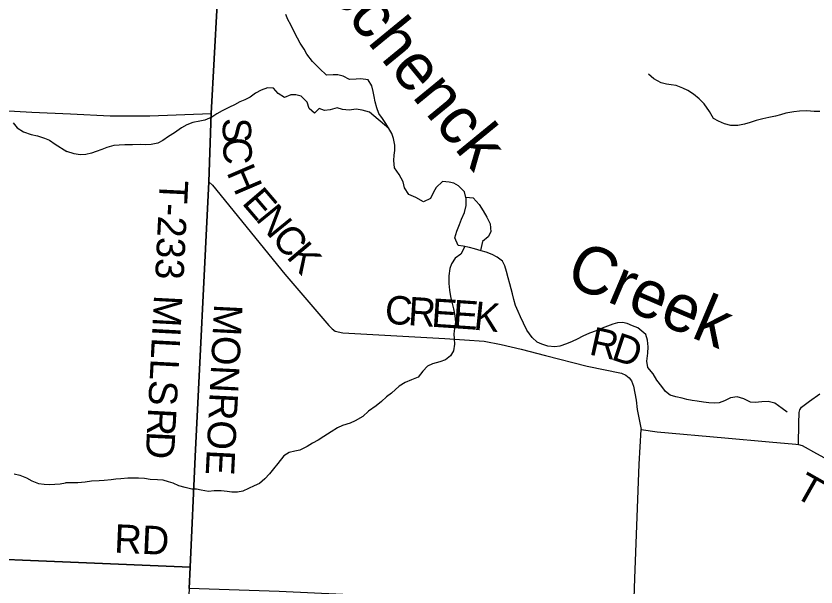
# Model space of a CAD drawing. Extents: x 1759416 to 2214760, y 252598 to 1116833.
# Drawn here: x 2002804 to 2011247, y 869846 to 875868 of the extents above; entities that cross this region are included whole.
import ezdxf

# ---------------------------------------------------------------- set-up
doc = ezdxf.new("R2010")
doc.units = 0
for name, color, linetype in [('GM_X_County_Road', 7, 'Continuous'), ('GM_X_County_Road_Text', 7, 'Continuous'), ('GM_X_Minor_River', 7, 'Continuous'), ('GM_X_Minor_River_Text', 7, 'Continuous'), ('GM_X_Township', 7, 'Continuous'), ('GM_X_Township_Road', 7, 'Continuous'), ('GM_X_Township_Road_Text', 7, 'Continuous')]:
    doc.layers.add(name, color=color, linetype=linetype)

msp = doc.modelspace()

# ---------------------------------------------------------------- linework, layer by layer
at = {"layer": 'GM_X_County_Road'}
for points in [[(2004604.6, 877920.9), (2004634.9, 877856.3), (2004837.9, 877415.8), (2004901, 877266.7), (2004971, 877072.8), (2004980.6, 877025.1), (2004981.6, 876961.9), (2004926.8, 875992.2), (2004864.9, 874839.9), (2004839.1, 874117.8)], [(2004839.1, 874117.8), (2004876.8, 874084.2), (2005640.6, 873146.3), (2006106.1, 872605.1), (2006141.9, 872566.9), (2006173.8, 872544.7), (2006251.8, 872526.3), (2007329.9, 872464.9), (2007743.9, 872436.8), (2007923.8, 872403.8), (2008133.7, 872354.7), (2008391.5, 872287.3), (2008833.1, 872175), (2009192.8, 872101.1), (2009238.8, 872080.8), (2009274.6, 872052.6), (2009300.5, 872018.4), (2009322.2, 871964.2), (2009347.5, 871815.9), (2009359, 871717.7), (2009400.8, 871508.3), (2009571.9, 871482.2), (2010283.9, 871418.6), (2010751.9, 871378.2), (2011033.8, 871350.8), (2011061.9, 871348.7), (2011066.9, 871569), (2011069.5, 871687.2), (2011075.7, 871713.2), (2011093.8, 871741.2), (2011180.2, 871806.8), (2011286.6, 871882.4)], [(2009323.1, 869633.6), (2009327, 869727.8), (2009333.5, 869936.5), (2009380, 871141.3), (2009400.8, 871508.3)]]:
    msp.add_lwpolyline(points, dxfattribs=at)
at = {"layer": 'GM_X_Minor_River'}
for points in [[(2006738.2, 874682.6), (2006706, 874734.6), (2006671.7, 874786.5), (2006633.5, 874838.5), (2006611.2, 874900.6), (2006594.9, 874962.7), (2006582.7, 875018.7), (2006574.5, 875072.8), (2006558.3, 875130.9), (2006520, 875194.9), (2006443.8, 875206.6), (2006393.8, 875200.4), (2006323.7, 875198.2), (2006255.4, 875232), (2006201.3, 875247.9), (2006151.2, 875245.7), (2006079.1, 875245.4), (2006006.8, 875313.3), (2005934.4, 875389.2), (2005874, 875465.2), (2005843.8, 875517.2), (2005803.5, 875581.2), (2005773.2, 875635.2), (2005740.9, 875701.2), (2005702.6, 875775.2), (2005674.3, 875831.2), (2005650.1, 875883.3)], [(2011287.9, 874860.5), (2011227.8, 874860.3), (2011149.6, 874866.1), (2011073.5, 874863.8), (2011013.5, 874857.6), (2010929.4, 874841.3), (2010873.4, 874825), (2010819.4, 874812.8), (2010749.4, 874796.6), (2010685.3, 874782.3), (2010617.3, 874764), (2010551.3, 874745.8), (2010493.3, 874727.5), (2010423.2, 874713.3), (2010347.1, 874713), (2010283, 874730.8), (2010216.8, 874758.7), (2010166.6, 874786.5), (2010122.2, 874860.5), (2010065.8, 874942.5), (2010013.6, 874994.4), (2009953.3, 875042.3), (2009895.1, 875080.2), (2009842.9, 875108.1), (2009772.7, 875133.9), (2009718.6, 875141.7), (2009668.5, 875147.6), (2009612.4, 875161.4), (2009536.1, 875205.2), (2009479.8, 875255.2)], [(2006738.2, 874682.6), (2006533.3, 874854.2), (2006457.1, 874876), (2006393, 874883.8), (2006318.9, 874873.5), (2006250.8, 874883.3), (2006194.6, 874899.1), (2006118.6, 874878.8), (2006058.6, 874870.6), (2006004.4, 874892.5), (2005952.5, 874842.2), (2005898.2, 874892.1), (2005876, 874960.2), (2005811.6, 875022.1), (2005755.5, 875037.9), (2005705.4, 875035.7), (2005637.4, 875007.4), (2005569.2, 875051.3), (2005520.9, 875105.2), (2005458.8, 875111), (2005392.8, 875086.8), (2005332.8, 875054.5), (2005274.9, 875010.2), (2005219, 874981.9), (2005165, 874961.7), (2005109, 874931.5), (2005057, 874907.2), (2004979.1, 874866.9), (2004923.1, 874836.6), (2004869.2, 874800.4), (2004795.2, 874768.1), (2004743.2, 874757.9), (2004669.1, 874745.6), (2004605.1, 874721.3), (2004549.2, 874687), (2004475.2, 874636.7), (2004413.3, 874596.4), (2004353.4, 874554.1), (2004299.4, 874525.9), (2004231.4, 874511.6), (2004175.3, 874509.4), (2004113.2, 874511.2), (2004033.1, 874508.9), (2003953, 874508.6), (2003890.9, 874506.4), (2003834.9, 874502.2), (2003762.8, 874481.9), (2003708.9, 874459.7), (2003648.9, 874437.4), (2003598.9, 874421.2), (2003540.8, 874407), (2003480.8, 874404.8), (2003418.6, 874414.6), (2003340.4, 874438.4)], [(2002774.5, 874740.2), (2002816.2, 874689.8), (2002882, 874645.3), (2002963.9, 874618.8), (2003031.9, 874604.3), (2003105.8, 874577.8), (2003157.7, 874557.4), (2003215.5, 874517), (2003340.4, 874438.4)], [(2010943.5, 871688.9), (2010891.3, 871728.8), (2010811, 871784.7), (2010742.8, 871802.5), (2010676.7, 871798.2), (2010606.7, 871792), (2010556.6, 871795.8), (2010486.3, 871829.6), (2010414.2, 871851.4), (2010346.1, 871841.2), (2010280.1, 871808.9), (2010226.1, 871788.7), (2010176.1, 871784.5), (2010116, 871786.3), (2010059.9, 871794.1), (2009993.8, 871805.9), (2009941.7, 871811.7), (2009883.5, 871823.6), (2009833.4, 871837.4), (2009769.3, 871851.2), (2009709.1, 871867), (2009656.9, 871907), (2009618.6, 871958.9), (2009568.3, 872026.9), (2009530, 872094.9), (2009471.7, 872160.8), (2009461.4, 872226.9), (2009471.1, 872311.1), (2009474.8, 872377.3), (2009468.6, 872447.4), (2009450.3, 872509.5), (2009365.9, 872577.3), (2009311.8, 872601.2), (2009255.6, 872623), (2009203.5, 872634.9), (2009153.4, 872630.7), (2009101.4, 872616.5), (2009047.4, 872596.3), (2008989.4, 872574), (2008927.4, 872547.8), (2008857.4, 872521.4), (2008787.5, 872491.2), (2008727.5, 872458.9), (2008673.5, 872434.7), (2008613.5, 872408.4), (2008543.5, 872386.1), (2008489.5, 872377.9), (2008417.3, 872385.7), (2008353.2, 872407.5), (2008303, 872429.4), (2008252.8, 872477.3), (2008196.4, 872553.2), (2008160.1, 872629.3), (2008127.8, 872695.3), (2008103.5, 872751.3), (2008077.2, 872815.4), (2008057, 872879.4), (2008042.7, 872937.5), (2008028.5, 872989.6), (2008016.3, 873041.6), (2007998, 873107.7), (2007979.7, 873171.8), (2007961.5, 873231.8), (2007939.3, 873281.8), (2007883, 873325.7), (2007830.8, 873351.6), (2007764.6, 873375.4), (2007712.5, 873391.3), (2007642.3, 873413.1), (2007590.2, 873424.9), (2007524.1, 873438.7), (2007472, 873448.6), (2007435.6, 873526.6), (2007455.4, 873598.8), (2007483.1, 873669.1), (2007505, 873725.3), (2007536.7, 873795.5), (2007556.5, 873869.7), (2007556.2, 873939.9), (2007537.9, 874012), (2007475.6, 874077.9), (2007425.4, 874103.8), (2007375.3, 874115.6), (2007305.2, 874121.4), (2007239.3, 874059), (2007209.5, 874008.8), (2007177.7, 873942.6), (2007105.7, 873906.3), (2007023.4, 873954.1), (2006949.2, 873985.9), (2006902.9, 874053.8), (2006888.6, 874119.9), (2006848.2, 874196), (2006799.9, 874265.9), (2006789.6, 874342), (2006795.4, 874400.2), (2006801.2, 874450.3), (2006801, 874506.4), (2006788.7, 874576.5), (2006770.5, 874628.6), (2006738.2, 874682.6)], [(2007551.9, 873956.8), (2007628.3, 873950.1), (2007692.6, 873878.2), (2007732.9, 873814.2), (2007773.2, 873746.2), (2007807.6, 873674.2), (2007815.9, 873590), (2007786, 873539.8), (2007726.2, 873489.5), (2007704.6, 873393.8)], [(2007540.7, 873435.3), (2007498.4, 873356.5), (2007440.4, 873312.2), (2007398.6, 873253.9), (2007380.8, 873203.8), (2007371, 873127.6), (2007371.4, 873045.4), (2007377.6, 872975.3), (2007389.9, 872909.2), (2007404.2, 872851.1), (2007422.4, 872781), (2007436.8, 872704.9), (2007441, 872638.8), (2007431.3, 872572.7), (2007425.5, 872514.5), (2007427.7, 872462.4), (2007429.9, 872408.3), (2007420.1, 872336.1), (2007388.3, 872281.9), (2007336.4, 872241.7), (2007276.4, 872221.4), (2007198.4, 872199.1), (2007146.4, 872172.9), (2007096.5, 872120.6), (2007046.7, 872058.3), (2006976.7, 872030), (2006912.7, 872003.7), (2006848.8, 871963.4), (2006765, 871889), (2006713, 871850.7), (2006661.2, 871800.4), (2006605.2, 871756.2), (2006525.3, 871699.8), (2006463.5, 871643.4), (2006383.5, 871597.1), (2006329.6, 871574.8), (2006249.5, 871548.5), (2006197.6, 871524.3), (2006129.6, 871482), (2006051.7, 871433.6), (2005991.8, 871393.3), (2005931.8, 871361), (2005875.9, 871328.8), (2005799.9, 871290.4), (2005745.9, 871278.2), (2005685.8, 871264), (2005631.9, 871227.7), (2005566.1, 871149.3), (2005522.3, 871093.1), (2005480.4, 871040.8), (2005430.6, 870986.6), (2005372.7, 870936.2), (2005318.7, 870914), (2005256.7, 870885.8), (2005196.7, 870857.5), (2005142.7, 870847.3), (2005082.6, 870845.1), (2005030.5, 870852.9), (2004970.4, 870858.7), (2004896.3, 870860.5), (2004836.3, 870852.2), (2004758.1, 870868), (2004708, 870875.8), (2004657.9, 870877.7), (2004587.7, 870893.5), (2004521.6, 870913.3), (2004461.4, 870939.1), (2004411.3, 870955), (2004355.1, 870970.8), (2004297, 870974.6), (2004220.9, 870980.4), (2004160.8, 870990.2), (2004094.7, 870992), (2004042.6, 870993.8), (2003984.5, 870991.6), (2003908.5, 870987.3), (2003856.4, 870981.1), (2003806.3, 870976.9), (2003732.3, 870968.7), (2003682.2, 870964.5), (2003602.1, 870960.2), (2003534.1, 870952), (2003456, 870943.7), (2003324.9, 870944.6)], [(2002785, 871040.2), (2002843, 871025.8), (2002912.9, 870995.4), (2002970.7, 870966.9), (2003040.6, 870938.4), (2003100.6, 870930), (2003152.7, 870927.7), (2003212.7, 870931.3), (2003268.8, 870935), (2003324.9, 870944.6)]]:
    msp.add_lwpolyline(points, dxfattribs=at)
at = {"layer": 'GM_X_Township'}
for points in [[(2005439.1, 886066.7), (2005306.3, 883397.6), (2005266.8, 882813.7), (2005203.2, 881311.9), (2005114.2, 879911.6), (2005076, 878622.8), (2005059.3, 878425.5), (2005039.2, 878116.8), (2005010.5, 877801.8), (2004971, 877072.8), (2004980.6, 877025.1), (2004981.6, 876961.9), (2004926.8, 875992.2), (2004864.9, 874839.9), (2004839.1, 874117.9), (2004693.6, 871221), (2004641.5, 870054.3), (2000935, 870208.1)], [(2015532.7, 869393.7), (2009471.5, 869625.9), (2009435.1, 869627.4), (2009323.1, 869633.6), (2008493.1, 869662.6), (2005581.9, 869797.5), (2004630.6, 869830), (2004641.5, 870054.3), (2004693.6, 871221), (2004839.1, 874117.9), (2004864.9, 874839.9), (2004926.8, 875992.2), (2004981.6, 876961.9), (2004980.6, 877025.1), (2004971, 877072.8), (2005010.5, 877801.8), (2005039.2, 878116.8), (2005059.3, 878425.5), (2005076, 878622.8), (2005114.2, 879911.6), (2005203.2, 881311.9), (2005266.8, 882813.7), (2005306.3, 883397.6), (2005439.1, 886066.7)], [(1992605.3, 870569.3), (1994920.3, 870478.6), (1995113.1, 870471), (1995354.7, 870467.7), (1995405.1, 870463.9), (1995466.2, 870454.8), (1997361.9, 870361.9), (1997797.6, 870345.7), (1998294.9, 870324.5), (1998468.2, 870317.1), (1999895.4, 870251.2), (2000935, 870208.1), (2004641.5, 870054.3), (2004630.6, 869830), (2004447.3, 866486.3), (2004387.6, 865398.2), (2004124.8, 859974.5), (2003968.6, 856733.8), (2000252.9, 856911.2), (1997118.8, 857079.2), (1997089.2, 857058.3), (1996543.2, 857094.5), (1993563.2, 857258.5), (1990528.7, 857428)]]:
    msp.add_lwpolyline(points, dxfattribs=at)
at = {"layer": 'GM_X_Township_Road'}
for points in [[(2000063.4, 875012.3), (2000715.6, 874982.6), (2001921.9, 874913.9), (2002970.2, 874854), (2003378.2, 874837.2), (2003798.4, 874814.6), (2004214.6, 874814.2), (2004864.9, 874839.9)], [(2004839.1, 874117.8), (2004693.6, 871221), (2004641.5, 870054.3)], [(2011061.9, 871348.7), (2011102.8, 871336.5), (2011252.8, 871254.2), (2011544.8, 871093.6), (2011700.8, 871027.3), (2012360.9, 870752.1), (2012642.9, 870639.6), (2012672.9, 870629.5), (2012777, 870621.4), (2013657.5, 870634.4), (2014505.9, 870645.4), (2014796.1, 870651.1), (2014936.2, 870660.9), (2015014.2, 870678.9), (2015040.3, 870696.9)], [(1999895.4, 870251.2), (2000935, 870208.1), (2004641.5, 870054.3)], [(2004641.5, 870054.3), (2004630.6, 869830)]]:
    msp.add_lwpolyline(points, dxfattribs=at)

# ---------------------------------------------------------------- texts
at = {"layer": 'GM_X_County_Road_Text'}
for s, rotation, p in [('S', 271.0691, (2004983.1, 874791.9)), ('C', 272.04245, (2004987.1, 874583.9)), ('H', 293.19774, (2005022.1, 874220.3)), ('E', 310.67152, (2005178.8, 873893.2)), ('N', 309.08308, (2005323.6, 873724.7)), ('C', 309.21035, (2005490.5, 873519.2)), ('K', 310.17841, (2005649.8, 873324)), ('C', 356.20358, (2006690.1, 872623.8)), ('R', 356.19968, (2006936, 872607.5)), ('E', 356.20548, (2007181.9, 872591.2)), ('E', 356.02828, (2007405.6, 872576.3)), ('K', 354.01502, (2007626.6, 872561)), ('R', 347.46908, (2008841.7, 872300.1)), ('D', 341.75282, (2009074.6, 872248.7))]:
    msp.add_text(s, height=300, rotation=rotation, dxfattribs=at).set_placement(p)
at = {"layer": 'GM_X_Minor_River_Text'}
for s, rotation, p in [('Schenck', 309.32469, (2006010.7, 876194.5)), ('Creek', 337.00414, (2008583.8, 873049.7))]:
    msp.add_text(s, height=500.04, rotation=rotation, dxfattribs=at).set_placement(p)
at = {"layer": 'GM_X_Township_Road_Text'}
for s, rotation, p in [('T-233', 267.19407, (2004323, 874141.9)), ('M', 267.00366, (2004261, 872929.3)), ('MONROE', 267.14526, (2004895, 872834.6)), ('I', 267.00115, (2004244, 872604.2)), ('L', 267.00297, (2004237.5, 872481.1)), ('L', 267.00297, (2004225.8, 872257)), ('S', 267.00784, (2004214.1, 872032.9)), ('R', 267.0233, (2004198.7, 871738.4)), ('D', 267.18338, (2004185.8, 871491.4)), ('T', 330.54536, (2011002.8, 870805.3)), ('RD', 357.53326, (2003836.2, 870208.3))]:
    msp.add_text(s, height=300, rotation=rotation, dxfattribs=at).set_placement(p)

doc.saveas('drawing.dxf')
